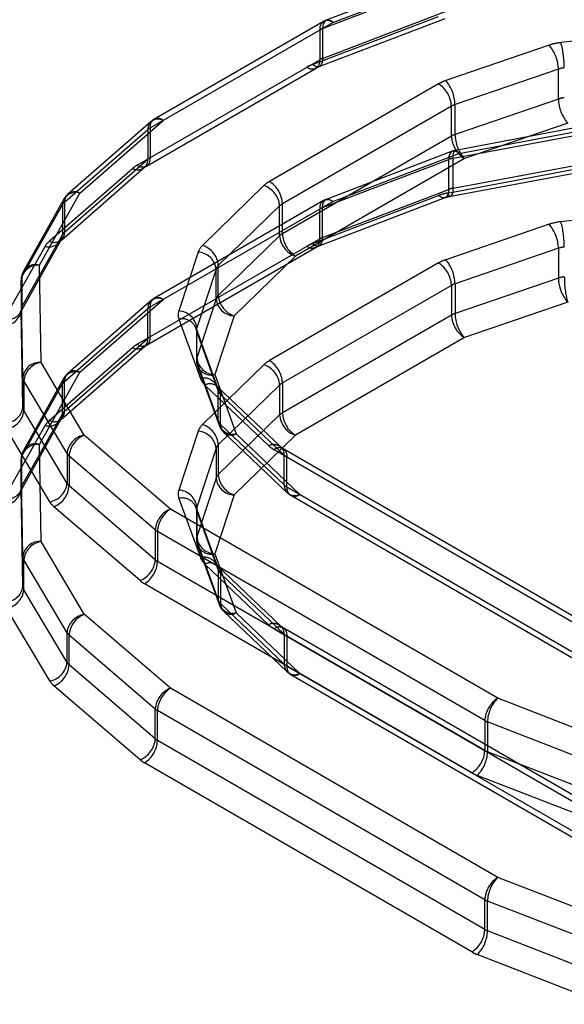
# Model space of a CAD drawing. Header units: inches. Extents: x 1907 to 2452, y -210 to -54.
# Tile 360 of 656: x 1990.518 to 1990.635, y -188.406 to -188.194. Entities that reach past the tile are written whole.
import ezdxf

# ---------------------------------------------------------------- set-up
doc = ezdxf.new("R2010")
doc.units = ezdxf.units.IN
doc.header["$LTSCALE"] = 0.5
doc.header["$MEASUREMENT"] = 0
doc.linetypes.add('HIDDEN', pattern=[0.22499999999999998, 0.15, -0.075])
doc.layers.add('SID-M-H', color=4, linetype='HIDDEN')

msp = doc.modelspace()

# ---------------------------------------------------------------- linework, layer by layer
at = {"layer": 'SID-M-H'}
for p, q in [((1990.611065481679, -188.1832641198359), (1990.583907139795, -188.1936239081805)), ((1990.585310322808, -188.194087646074), (1990.612468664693, -188.1837278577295)), ((1990.583139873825, -188.1954061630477), (1990.610298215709, -188.1850463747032)), ((1990.580969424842, -188.2031541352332), (1990.608127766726, -188.1927943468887)), ((1990.582372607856, -188.2036178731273), (1990.60953094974, -188.1932580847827)), ((1990.583139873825, -188.2018356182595), (1990.610298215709, -188.1914758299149)), ((1990.545970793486, -188.2167983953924), (1990.585310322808, -188.194087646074)), ((1990.583341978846, -188.1938927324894), (1990.546786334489, -188.2149958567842)), ((1990.583181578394, -188.1948154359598), (1990.583139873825, -188.1954061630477)), ((1990.583139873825, -188.1954061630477), (1990.583139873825, -188.2018356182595)), ((1990.583305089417, -188.1943202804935), (1990.583181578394, -188.1948154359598)), ((1990.583505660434, -188.1939397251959), (1990.583305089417, -188.1943202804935)), ((1990.583775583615, -188.1936883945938), (1990.583505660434, -188.1939397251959)), ((1990.584104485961, -188.1935759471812), (1990.583775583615, -188.1936883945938)), ((1990.584479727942, -188.1936067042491), (1990.584104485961, -188.1935759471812)), ((1990.584886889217, -188.1937794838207), (1990.584479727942, -188.1936067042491)), ((1990.585310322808, -188.194087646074), (1990.584886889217, -188.1937794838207)), ((1990.582526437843, -188.1956952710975), (1990.582526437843, -188.2021247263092)), ((1990.656425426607, -188.1960398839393), (1990.634481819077, -188.1984451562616)), ((1990.631933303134, -188.1990015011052), (1990.609655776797, -188.2066306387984)), ((1990.583139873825, -188.2018356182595), (1990.583098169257, -188.2024263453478)), ((1990.54318690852, -188.2248354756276), (1990.582526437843, -188.2021247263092)), ((1990.545155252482, -188.2250303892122), (1990.58171089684, -188.2039272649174)), ((1990.581392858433, -188.2034622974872), (1990.580969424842, -188.2031541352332)), ((1990.581800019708, -188.2036350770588), (1990.581392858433, -188.2034622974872)), ((1990.582175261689, -188.2036658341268), (1990.581800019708, -188.2036350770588)), ((1990.582504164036, -188.2035533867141), (1990.582175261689, -188.2036658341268)), ((1990.582774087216, -188.2033020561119), (1990.582504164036, -188.2035533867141)), ((1990.582974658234, -188.2029215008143), (1990.582774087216, -188.2033020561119)), ((1990.583098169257, -188.2024263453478), (1990.582974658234, -188.2029215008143)), ((1990.633941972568, -188.2041709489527), (1990.611664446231, -188.2118000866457)), ((1990.633941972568, -188.2106004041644), (1990.633941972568, -188.2041709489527)), ((1990.608105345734, -188.2073258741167), (1990.571686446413, -188.2283500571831)), ((1990.6108892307, -188.2121477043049), (1990.574470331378, -188.2331718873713)), ((1990.6108892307, -188.2185771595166), (1990.6108892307, -188.2121477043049)), ((1990.633941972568, -188.2106004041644), (1990.611664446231, -188.2182295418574)), ((1990.611664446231, -188.2182295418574), (1990.611664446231, -188.2118000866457)), ((1990.546164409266, -188.2154406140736), (1990.528218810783, -188.2311187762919)), ((1990.530809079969, -188.2308689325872), (1990.548754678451, -188.2151907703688)), ((1990.545970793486, -188.2167983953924), (1990.545970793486, -188.2232278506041)), ((1990.638659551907, -188.2166161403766), (1990.611744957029, -188.2216493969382)), ((1990.635950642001, -188.2157698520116), (1990.613673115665, -188.2233989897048)), ((1990.527524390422, -188.232830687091), (1990.545469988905, -188.2171525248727)), ((1990.545469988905, -188.2171525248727), (1990.545469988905, -188.2235819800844)), ((1990.6108892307, -188.2185771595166), (1990.574470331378, -188.2396013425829)), ((1990.611255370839, -188.2233571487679), (1990.638169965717, -188.2183238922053)), ((1990.612468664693, -188.2223045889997), (1990.63938325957, -188.2172713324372)), ((1990.611065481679, -188.221840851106), (1990.583907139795, -188.2322006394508)), ((1990.585310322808, -188.2326643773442), (1990.612468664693, -188.2223045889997)), ((1990.610339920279, -188.2230323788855), (1990.610298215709, -188.2236231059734)), ((1990.610463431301, -188.2225372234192), (1990.610339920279, -188.2230323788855)), ((1990.610664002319, -188.2221566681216), (1990.610463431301, -188.2225372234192)), ((1990.610933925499, -188.2219053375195), (1990.610664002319, -188.2221566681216)), ((1990.611262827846, -188.2217928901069), (1990.610933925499, -188.2219053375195)), ((1990.611255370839, -188.2233571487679), (1990.611278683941, -188.2227715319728)), ((1990.611638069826, -188.2218236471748), (1990.611262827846, -188.2217928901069)), ((1990.611278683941, -188.2227715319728), (1990.611347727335, -188.2222915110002)), ((1990.611347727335, -188.2222915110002), (1990.611459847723, -188.2219355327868)), ((1990.611459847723, -188.2219355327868), (1990.611610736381, -188.2217172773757)), ((1990.611610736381, -188.2217172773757), (1990.611794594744, -188.2216451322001)), ((1990.612045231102, -188.2219964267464), (1990.611638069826, -188.2218236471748)), ((1990.611794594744, -188.2216451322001), (1990.612004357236, -188.2217218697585)), ((1990.612004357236, -188.2217218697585), (1990.612231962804, -188.2219445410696)), ((1990.612468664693, -188.2223045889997), (1990.612045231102, -188.2219964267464)), ((1990.612231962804, -188.2219445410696), (1990.612468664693, -188.2223045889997)), ((1990.527524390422, -188.2392601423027), (1990.545469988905, -188.2235819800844)), ((1990.613673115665, -188.2233989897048), (1990.577254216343, -188.2444231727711)), ((1990.583139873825, -188.2339828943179), (1990.610298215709, -188.2236231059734)), ((1990.610298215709, -188.2300525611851), (1990.610298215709, -188.2236231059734)), ((1990.611255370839, -188.2297866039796), (1990.611255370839, -188.2233571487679)), ((1990.611255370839, -188.2297866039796), (1990.638169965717, -188.224753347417)), ((1990.524239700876, -188.2412218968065), (1990.542185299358, -188.225543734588)), ((1990.526829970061, -188.2409720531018), (1990.544775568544, -188.2252938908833)), ((1990.610042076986, -188.2308391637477), (1990.636956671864, -188.2258059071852)), ((1990.610765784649, -188.2314943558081), (1990.637680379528, -188.2264610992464)), ((1990.570482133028, -188.2292451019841), (1990.557266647, -188.2421056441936)), ((1990.522090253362, -188.2464064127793), (1990.530809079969, -188.2308689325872)), ((1990.580969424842, -188.2417308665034), (1990.608127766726, -188.2313710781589)), ((1990.583139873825, -188.2404123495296), (1990.610298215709, -188.2300525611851)), ((1990.608551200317, -188.2316792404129), (1990.608127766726, -188.2313710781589)), ((1990.609932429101, -188.2315189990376), (1990.60966250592, -188.2317703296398)), ((1990.610133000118, -188.23113844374), (1990.609932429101, -188.2315189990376)), ((1990.610042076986, -188.2308391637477), (1990.610278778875, -188.2311992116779)), ((1990.610256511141, -188.2306432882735), (1990.610133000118, -188.23113844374)), ((1990.610298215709, -188.2300525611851), (1990.610256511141, -188.2306432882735)), ((1990.610278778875, -188.2311992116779), (1990.610506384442, -188.231421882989)), ((1990.610506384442, -188.231421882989), (1990.610716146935, -188.2314986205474)), ((1990.610716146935, -188.2314986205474), (1990.610900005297, -188.2314264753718)), ((1990.610900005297, -188.2314264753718), (1990.611050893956, -188.2312082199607)), ((1990.611050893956, -188.2312082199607), (1990.611163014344, -188.2308522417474)), ((1990.611163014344, -188.2308522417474), (1990.611232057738, -188.2303722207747)), ((1990.611232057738, -188.2303722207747), (1990.611255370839, -188.2297866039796)), ((1990.518344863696, -188.2489207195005), (1990.5270636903, -188.233383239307)), ((1990.527375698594, -188.2321570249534), (1990.518656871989, -188.2476945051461)), ((1990.5270636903, -188.233383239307), (1990.5270636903, -188.2398126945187)), ((1990.527524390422, -188.232830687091), (1990.527524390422, -188.2392601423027)), ((1990.545970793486, -188.2553751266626), (1990.585310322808, -188.2326643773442)), ((1990.583341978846, -188.2324694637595), (1990.546786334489, -188.2535725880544)), ((1990.573868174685, -188.2336194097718), (1990.560652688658, -188.2464799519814)), ((1990.573868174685, -188.2400488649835), (1990.573868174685, -188.2336194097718)), ((1990.574470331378, -188.2396013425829), (1990.574470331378, -188.2331718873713)), ((1990.582372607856, -188.2421946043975), (1990.60953094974, -188.2318348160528)), ((1990.583139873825, -188.2339828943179), (1990.583181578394, -188.2333921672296)), ((1990.583181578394, -188.2333921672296), (1990.583305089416, -188.2328970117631)), ((1990.583305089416, -188.2328970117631), (1990.583505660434, -188.2325164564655)), ((1990.583505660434, -188.2325164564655), (1990.583775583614, -188.2322651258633)), ((1990.583775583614, -188.2322651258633), (1990.584104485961, -188.2321526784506)), ((1990.584104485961, -188.2321526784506), (1990.584479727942, -188.2321834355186)), ((1990.584479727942, -188.2321834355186), (1990.584886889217, -188.2323562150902)), ((1990.584886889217, -188.2323562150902), (1990.585310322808, -188.2326643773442)), ((1990.608958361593, -188.2318520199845), (1990.608551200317, -188.2316792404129)), ((1990.609333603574, -188.2318827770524), (1990.608958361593, -188.2318520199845)), ((1990.60966250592, -188.2317703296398), (1990.609333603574, -188.2318827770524)), ((1990.582526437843, -188.2407014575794), (1990.582526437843, -188.2342720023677)), ((1990.583139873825, -188.2404123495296), (1990.583139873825, -188.2339828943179)), ((1990.656425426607, -188.2346166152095), (1990.634481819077, -188.2370218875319)), ((1990.631933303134, -188.2375782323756), (1990.609655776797, -188.2452073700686)), ((1990.518344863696, -188.2553501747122), (1990.5270636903, -188.2398126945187)), ((1990.526991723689, -188.2404263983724), (1990.5270636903, -188.2398126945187)), ((1990.573868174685, -188.2400488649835), (1990.560652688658, -188.2529094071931)), ((1990.518032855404, -188.2565763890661), (1990.526751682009, -188.2410389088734)), ((1990.526751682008, -188.2410389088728), (1990.526788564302, -188.2409705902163)), ((1990.526778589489, -188.2409896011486), (1990.526991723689, -188.2404263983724)), ((1990.526788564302, -188.2409705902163), (1990.526778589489, -188.2409896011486)), ((1990.526884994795, -188.2409219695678), (1990.526829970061, -188.2409720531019)), ((1990.54318690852, -188.2634122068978), (1990.582526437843, -188.2407014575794)), ((1990.580969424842, -188.2417308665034), (1990.581392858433, -188.2420390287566)), ((1990.581392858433, -188.2420390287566), (1990.581800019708, -188.2422118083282)), ((1990.581800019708, -188.2422118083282), (1990.582175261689, -188.2422425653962)), ((1990.582175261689, -188.2422425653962), (1990.582504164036, -188.2421301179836)), ((1990.582504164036, -188.2421301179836), (1990.582774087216, -188.2418787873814)), ((1990.582774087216, -188.2418787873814), (1990.582974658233, -188.2414982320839)), ((1990.582974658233, -188.2414982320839), (1990.583098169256, -188.2410030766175)), ((1990.583098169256, -188.2410030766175), (1990.583139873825, -188.2404123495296)), ((1990.514599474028, -188.2578644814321), (1990.523318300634, -188.24232700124)), ((1990.545155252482, -188.2636071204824), (1990.58171089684, -188.2425039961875)), ((1990.556302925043, -188.2435768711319), (1990.552136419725, -188.2562446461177)), ((1990.633941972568, -188.2427476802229), (1990.611664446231, -188.2503768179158)), ((1990.633941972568, -188.2427476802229), (1990.633941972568, -188.2491771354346)), ((1990.522471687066, -188.2673249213), (1990.522090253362, -188.2464064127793)), ((1990.560652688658, -188.2529094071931), (1990.560652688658, -188.2464799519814)), ((1990.577254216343, -188.2444231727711), (1990.564038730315, -188.2572837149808)), ((1990.608105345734, -188.2459026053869), (1990.571686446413, -188.2669267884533)), ((1990.560170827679, -188.2472155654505), (1990.556004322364, -188.2598833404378)), ((1990.560170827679, -188.2536450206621), (1990.560170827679, -188.2472155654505)), ((1990.518534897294, -188.270563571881), (1990.518153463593, -188.2496450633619)), ((1990.518153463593, -188.2496450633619), (1990.518153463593, -188.2560745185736)), ((1990.518344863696, -188.2489207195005), (1990.518344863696, -188.2553501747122)), ((1990.6108892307, -188.2507244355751), (1990.574470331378, -188.2717486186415)), ((1990.6108892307, -188.2507244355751), (1990.6108892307, -188.2571538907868)), ((1990.633941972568, -188.2491771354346), (1990.611664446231, -188.2568062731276)), ((1990.611664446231, -188.2503768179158), (1990.611664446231, -188.2568062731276)), ((1990.546164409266, -188.2540173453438), (1990.528218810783, -188.2696955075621)), ((1990.530809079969, -188.2694456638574), (1990.548754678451, -188.2537675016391)), ((1990.560170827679, -188.2536450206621), (1990.556004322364, -188.2663127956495)), ((1990.635950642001, -188.2543465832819), (1990.613673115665, -188.261975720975)), ((1990.518534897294, -188.2769930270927), (1990.518153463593, -188.2560745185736)), ((1990.527524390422, -188.2714074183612), (1990.545469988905, -188.2557292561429)), ((1990.545469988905, -188.2621587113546), (1990.545469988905, -188.2557292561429)), ((1990.545970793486, -188.2618045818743), (1990.545970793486, -188.2553751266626)), ((1990.552166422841, -188.2580271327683), (1990.556802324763, -188.2707660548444)), ((1990.564038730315, -188.2572837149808), (1990.559872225, -188.269951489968)), ((1990.6108892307, -188.2571538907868), (1990.574470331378, -188.2781780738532)), ((1990.560501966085, -188.2726344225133), (1990.555866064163, -188.2598955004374)), ((1990.555935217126, -188.2603073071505), (1990.555935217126, -188.2667367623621)), ((1990.556004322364, -188.2663127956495), (1990.556004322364, -188.2598833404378)), ((1990.556019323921, -188.2607745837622), (1990.560655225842, -188.2735135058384)), ((1990.556019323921, -188.2672040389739), (1990.556019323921, -188.2607745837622)), ((1990.527524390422, -188.2778368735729), (1990.545469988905, -188.2621587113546)), ((1990.613673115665, -188.261975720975), (1990.577254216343, -188.2829999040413)), ((1990.524239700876, -188.2797986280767), (1990.542185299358, -188.2641204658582)), ((1990.526829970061, -188.279548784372), (1990.544775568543, -188.2638706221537)), ((1990.531772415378, -188.2829942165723), (1990.522471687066, -188.2673249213)), ((1990.556019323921, -188.2672040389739), (1990.560655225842, -188.2799429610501)), ((1990.522090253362, -188.2849831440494), (1990.530809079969, -188.2694456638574)), ((1990.556172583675, -188.2680831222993), (1990.560808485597, -188.2808220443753)), ((1990.570482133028, -188.2678218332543), (1990.557266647, -188.2806823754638)), ((1990.518534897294, -188.270563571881), (1990.518534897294, -188.2769930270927)), ((1990.527375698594, -188.2707337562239), (1990.518656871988, -188.2862712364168)), ((1990.528047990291, -188.2869456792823), (1990.518747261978, -188.2712763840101)), ((1990.518747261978, -188.2712763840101), (1990.518747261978, -188.2777058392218)), ((1990.527524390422, -188.2778368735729), (1990.527524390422, -188.2714074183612)), ((1990.559872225, -188.269951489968), (1990.564508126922, -188.2826904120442)), ((1990.574470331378, -188.2717486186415), (1990.574470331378, -188.2781780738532)), ((1990.518344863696, -188.2874974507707), (1990.5270636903, -188.2719599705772)), ((1990.5270636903, -188.2783894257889), (1990.5270636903, -188.2719599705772)), ((1990.557776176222, -188.2721892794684), (1990.571495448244, -188.2852435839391)), ((1990.574209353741, -188.2856061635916), (1990.56049008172, -188.2725518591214)), ((1990.573868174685, -188.272196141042), (1990.560652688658, -188.2850566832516)), ((1990.560655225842, -188.2799429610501), (1990.560655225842, -188.2735135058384)), ((1990.573868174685, -188.272196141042), (1990.573868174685, -188.2786255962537)), ((1990.561142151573, -188.2742251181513), (1990.574861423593, -188.2872794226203)), ((1990.561142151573, -188.280654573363), (1990.561142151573, -188.2742251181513)), ((1990.528047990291, -188.293375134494), (1990.518747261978, -188.2777058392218)), ((1990.518032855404, -188.2951531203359), (1990.526751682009, -188.2796156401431)), ((1990.518344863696, -188.2939269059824), (1990.5270636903, -188.2783894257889)), ((1990.526778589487, -188.2795663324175), (1990.526751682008, -188.279615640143)), ((1990.526792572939, -188.2795395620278), (1990.526778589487, -188.2795663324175)), ((1990.526991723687, -188.2790031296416), (1990.526792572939, -188.2795395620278)), ((1990.5270636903, -188.2783894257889), (1990.526991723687, -188.2790031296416)), ((1990.573868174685, -188.2786255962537), (1990.560652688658, -188.2914861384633)), ((1990.514599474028, -188.2964412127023), (1990.523318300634, -188.2809037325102)), ((1990.524323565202, -188.297326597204), (1990.51502283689, -188.2816573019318)), ((1990.556302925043, -188.2821536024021), (1990.552136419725, -188.2948213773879)), ((1990.561142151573, -188.280654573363), (1990.574861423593, -188.293708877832)), ((1990.561794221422, -188.2823278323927), (1990.575513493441, -188.2953821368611)), ((1990.550322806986, -188.2989188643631), (1990.531772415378, -188.2829942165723)), ((1990.577254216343, -188.2829999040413), (1990.564038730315, -188.295860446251)), ((1990.564508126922, -188.2826904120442), (1990.578227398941, -188.2957447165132)), ((1990.522471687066, -188.3059016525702), (1990.522090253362, -188.2849831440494)), ((1990.560170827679, -188.2857922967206), (1990.556004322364, -188.298460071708)), ((1990.560170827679, -188.2857922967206), (1990.560170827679, -188.2922217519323)), ((1990.560652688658, -188.2850566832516), (1990.560652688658, -188.2914861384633)), ((1990.572659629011, -188.2861000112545), (1990.645849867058, -188.3283523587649)), ((1990.574209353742, -188.2856061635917), (1990.574131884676, -188.285536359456)), ((1990.645034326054, -188.3265498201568), (1990.574627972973, -188.2859050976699)), ((1990.518534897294, -188.3091403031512), (1990.518153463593, -188.2882217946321)), ((1990.518153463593, -188.2946512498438), (1990.518153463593, -188.2882217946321)), ((1990.518344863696, -188.2939269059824), (1990.518344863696, -188.2874974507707)), ((1990.528047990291, -188.2869456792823), (1990.528047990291, -188.293375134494)), ((1990.547055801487, -188.3034018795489), (1990.528505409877, -188.2874772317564)), ((1990.528505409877, -188.2874772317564), (1990.528505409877, -188.2939066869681)), ((1990.574861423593, -188.293708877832), (1990.574861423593, -188.2872794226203)), ((1990.575443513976, -188.2941370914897), (1990.575443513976, -188.287707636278)), ((1990.560170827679, -188.2922217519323), (1990.556004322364, -188.3048895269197)), ((1990.518534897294, -188.3155697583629), (1990.518153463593, -188.2946512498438)), ((1990.547055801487, -188.3098313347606), (1990.528505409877, -188.2939066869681)), ((1990.575443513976, -188.2941370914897), (1990.648633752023, -188.3363894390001)), ((1990.552166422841, -188.2966038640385), (1990.556802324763, -188.3093427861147)), ((1990.564038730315, -188.295860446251), (1990.559872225, -188.3085282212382)), ((1990.576259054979, -188.2959396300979), (1990.646665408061, -188.3365843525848)), ((1990.543788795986, -188.3143143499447), (1990.525238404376, -188.2983897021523)), ((1990.620860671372, -188.3396395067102), (1990.550322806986, -188.2989188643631)), ((1990.560501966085, -188.3112111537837), (1990.555866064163, -188.2984722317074)), ((1990.555935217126, -188.2988840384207), (1990.555935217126, -188.3053134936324)), ((1990.556004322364, -188.298460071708), (1990.556004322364, -188.3048895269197)), ((1990.556019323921, -188.2993513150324), (1990.560655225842, -188.3120902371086)), ((1990.556019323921, -188.2993513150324), (1990.556019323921, -188.3057807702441)), ((1990.547055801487, -188.3034018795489), (1990.547055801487, -188.3098313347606)), ((1990.618076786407, -188.3444613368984), (1990.547538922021, -188.3037406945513)), ((1990.547538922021, -188.3037406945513), (1990.547538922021, -188.310170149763)), ((1990.556019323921, -188.3057807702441), (1990.560655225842, -188.3185196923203)), ((1990.531772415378, -188.3215709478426), (1990.522471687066, -188.3059016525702)), ((1990.556172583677, -188.3066598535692), (1990.560808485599, -188.3193987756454)), ((1990.518534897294, -188.3155697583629), (1990.518534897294, -188.3091403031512)), ((1990.528047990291, -188.3255224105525), (1990.518747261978, -188.3098531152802)), ((1990.518747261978, -188.316282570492), (1990.518747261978, -188.3098531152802)), ((1990.559872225, -188.3085282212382), (1990.564508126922, -188.3212671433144)), ((1990.618076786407, -188.3508907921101), (1990.547538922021, -188.310170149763)), ((1990.557776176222, -188.3107660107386), (1990.571495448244, -188.3238203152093)), ((1990.574209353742, -188.3241828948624), (1990.560490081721, -188.3111285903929)), ((1990.560655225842, -188.3120902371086), (1990.560655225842, -188.3185196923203)), ((1990.561142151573, -188.3128018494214), (1990.574861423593, -188.3258561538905)), ((1990.561142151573, -188.3128018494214), (1990.561142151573, -188.3192313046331)), ((1990.528047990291, -188.3319518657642), (1990.518747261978, -188.316282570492)), ((1990.615292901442, -188.3557126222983), (1990.544755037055, -188.3149919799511)), ((1990.524323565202, -188.3359033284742), (1990.51502283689, -188.320234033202)), ((1990.561142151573, -188.3192313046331), (1990.574861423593, -188.3322856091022)), ((1990.550322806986, -188.3374955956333), (1990.531772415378, -188.3215709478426)), ((1990.561794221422, -188.3209045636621), (1990.575513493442, -188.3339588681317)), ((1990.564508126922, -188.3212671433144), (1990.578227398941, -188.3343214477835)), ((1990.572659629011, -188.3246767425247), (1990.645849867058, -188.3669290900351)), ((1990.645034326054, -188.365126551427), (1990.574627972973, -188.3244818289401)), ((1990.528047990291, -188.3319518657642), (1990.528047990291, -188.3255224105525)), ((1990.547055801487, -188.3419786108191), (1990.528505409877, -188.3260539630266)), ((1990.528505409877, -188.3324834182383), (1990.528505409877, -188.3260539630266)), ((1990.574861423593, -188.3258561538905), (1990.574861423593, -188.3322856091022)), ((1990.575443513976, -188.3262843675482), (1990.575443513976, -188.3327138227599)), ((1990.547055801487, -188.3484080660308), (1990.528505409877, -188.3324834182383)), ((1990.575443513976, -188.3327138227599), (1990.648633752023, -188.3749661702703)), ((1990.576259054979, -188.3345163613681), (1990.646665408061, -188.3751610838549)), ((1990.543788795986, -188.3528910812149), (1990.525238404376, -188.3369664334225)), ((1990.620860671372, -188.3782162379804), (1990.550322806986, -188.3374955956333)), ((1990.648445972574, -188.3503484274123), (1990.620860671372, -188.3396395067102)), ((1990.547055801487, -188.3484080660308), (1990.547055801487, -188.3419786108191)), ((1990.618076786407, -188.3830380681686), (1990.547538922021, -188.3423174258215)), ((1990.547538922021, -188.3487468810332), (1990.547538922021, -188.3423174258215)), ((1990.618076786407, -188.3444613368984), (1990.618076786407, -188.3508907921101)), ((1990.646248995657, -188.3554491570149), (1990.618663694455, -188.3447402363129)), ((1990.618663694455, -188.3447402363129), (1990.618663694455, -188.3511696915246)), ((1990.618076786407, -188.3894675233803), (1990.547538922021, -188.3487468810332)), ((1990.646248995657, -188.3618786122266), (1990.618663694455, -188.3511696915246)), ((1990.615292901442, -188.3942893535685), (1990.544755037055, -188.3535687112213)), ((1990.644052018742, -188.3669793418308), (1990.616466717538, -188.3562704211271)), ((1990.648445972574, -188.3889251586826), (1990.620860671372, -188.3782162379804)), ((1990.618076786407, -188.3894675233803), (1990.618076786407, -188.3830380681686)), ((1990.646248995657, -188.3940258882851), (1990.618663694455, -188.3833169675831)), ((1990.618663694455, -188.3897464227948), (1990.618663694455, -188.3833169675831)), ((1990.646248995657, -188.4004553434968), (1990.618663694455, -188.3897464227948)), ((1990.644052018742, -188.405556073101), (1990.616466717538, -188.3948471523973))]:
    msp.add_line(p, q, dxfattribs=at)
for centre, radius, start, end in [((1990.584223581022, -188.1954199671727), 0.001719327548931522, 50.79671476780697, 189.214036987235), ((1990.584650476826, -188.1994067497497), 0.004276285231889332, 110.6863040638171, 119.782038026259), ((1990.585310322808, -188.1973023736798), 0.003937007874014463, 110.8797919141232, 119.9973117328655), ((1990.635730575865, -188.2102808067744), 0.01190134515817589, 96.02288494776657, 108.6062372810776), ((1990.625920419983, -188.204312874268), 0.008022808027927, 1.013628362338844, 41.45519632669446), ((1990.614583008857, -188.2039010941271), 0.02063322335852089, 0.02309688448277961, 15.33278261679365), ((1990.584650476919, -188.2058362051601), 0.004276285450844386, 110.6863042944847, 119.7820377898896), ((1990.580829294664, -188.202400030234), 0.001719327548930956, 230.7967147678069, 9.214036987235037), ((1990.58399063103, -188.2111553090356), 0.008552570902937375, 110.6863042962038, 119.7820377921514), ((1990.635840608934, -188.2098106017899), 0.005950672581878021, 96.02288495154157, 108.6062372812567), ((1990.612473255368, -188.214990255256), 0.008821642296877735, 108.6255879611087, 119.678695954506), ((1990.60484507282, -188.2124227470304), 0.006050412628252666, 2.605478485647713, 57.39452166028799), ((1990.603642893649, -188.2119420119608), 0.008022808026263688, 1.013628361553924, 41.45519633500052), ((1990.635840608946, -188.2162400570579), 0.00595067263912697, 96.02288501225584, 108.6062372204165), ((1990.613073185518, -188.215979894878), 0.004410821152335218, 108.6255879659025, 119.6786959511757), ((1990.64196352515, -188.2104584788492), 0.008022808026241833, 181.0136283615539, 221.4551963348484), ((1990.547664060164, -188.2170954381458), 0.002194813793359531, 60.20442266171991, 181.4904213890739), ((1990.547539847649, -188.2195485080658), 0.00316623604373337, 119.7065639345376, 130.8233083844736), ((1990.547667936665, -188.2165230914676), 0.001719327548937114, 50.79671476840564, 189.2140369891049), ((1990.548754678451, -188.2184054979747), 0.003937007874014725, 119.9973117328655, 131.1420694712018), ((1990.613073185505, -188.2224093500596), 0.004410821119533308, 108.6255879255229, 119.6786959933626), ((1990.616933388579, -188.2183021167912), 0.006050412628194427, 182.6054784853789, 237.3945216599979), ((1990.619685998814, -188.2180876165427), 0.008022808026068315, 181.0136283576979, 221.4551963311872), ((1990.612468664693, -188.2255193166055), 0.003937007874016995, 100.5924453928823, 110.8797919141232), ((1990.543275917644, -188.2236390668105), 0.002194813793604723, 240.2044226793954, 1.490421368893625), ((1990.546325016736, -188.2303357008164), 0.006332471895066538, 119.7065637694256, 130.8233085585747), ((1990.544273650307, -188.2235031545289), 0.001719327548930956, 230.7967147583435, 9.214036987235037), ((1990.547539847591, -188.2259779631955), 0.00316623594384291, 119.7065637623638, 130.8233085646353), ((1990.612259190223, -188.228825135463), 0.005559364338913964, 100.4025953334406, 110.6546048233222), ((1990.574685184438, -188.2336427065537), 0.006083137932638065, 119.5352590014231, 133.7041483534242), ((1990.568844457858, -188.2340104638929), 0.005038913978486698, 4.451019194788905, 71.0340868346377), ((1990.568426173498, -188.2334469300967), 0.006050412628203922, 2.605478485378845, 57.39452165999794), ((1990.529918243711, -188.2335886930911), 0.002861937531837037, 71.86419647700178, 175.8832891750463), ((1990.530809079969, -188.2340836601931), 0.003937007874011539, 131.1420694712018, 150.7011235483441), ((1990.529718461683, -188.2327736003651), 0.002194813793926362, 60.20442269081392, 181.4904213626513), ((1990.612049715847, -188.2417751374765), 0.01111872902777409, 100.4025954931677, 110.6546046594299), ((1990.61225919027, -188.2352545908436), 0.005559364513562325, 100.4025954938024, 110.6546046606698), ((1990.528900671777, -188.2344465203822), 0.002122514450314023, 130.4226012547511, 149.9368958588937), ((1990.575969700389, -188.2358182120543), 0.003041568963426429, 119.5352589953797, 133.7041483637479), ((1990.584223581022, -188.2339966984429), 0.001719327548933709, 50.79671476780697, 189.21403698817), ((1990.585310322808, -188.23587910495), 0.003937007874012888, 110.8797919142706, 119.9973117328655), ((1990.584650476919, -188.2379834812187), 0.004276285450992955, 110.6863042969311, 119.7820377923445), ((1990.635730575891, -188.2488575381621), 0.01190134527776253, 96.0228850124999, 108.6062372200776), ((1990.625920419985, -188.242889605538), 0.008022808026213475, 1.013628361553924, 41.45519633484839), ((1990.614583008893, -188.2424778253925), 0.02063322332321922, 0.02309687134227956, 15.33278263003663), ((1990.525330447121, -188.2393699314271), 0.002196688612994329, 315.0462841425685, 2.864800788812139), ((1990.528900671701, -188.240875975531), 0.002122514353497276, 130.4226008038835, 149.936896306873), ((1990.575969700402, -188.2422476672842), 0.003041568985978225, 119.5352590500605, 133.7041483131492), ((1990.578891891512, -188.2396578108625), 0.005038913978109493, 184.4510191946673, 251.0340868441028), ((1990.580514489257, -188.2393262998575), 0.006050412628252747, 182.6054784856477, 237.394521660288), ((1990.524136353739, -188.2392876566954), 0.003147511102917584, 254.9355892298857, 326.1933063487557), ((1990.526992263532, -188.2444535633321), 0.004245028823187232, 130.4226012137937, 149.9368961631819), ((1990.525326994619, -188.2389421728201), 0.002525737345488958, 244.5016138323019, 306.5171967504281), ((1990.559784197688, -188.2448060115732), 0.003691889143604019, 132.9933870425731, 160.5532921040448), ((1990.555628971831, -188.2468710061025), 0.005038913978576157, 4.451019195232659, 71.0340868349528), ((1990.580829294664, -188.2409767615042), 0.001719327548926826, 230.7967147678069, 9.214036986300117), ((1990.583990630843, -188.2497320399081), 0.008552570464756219, 110.6863040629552, 119.7820380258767), ((1990.584650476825, -188.2444129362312), 0.004276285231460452, 110.6863040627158, 119.7820380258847), ((1990.556105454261, -188.2476619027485), 0.004089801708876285, 6.265409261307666, 87.23247139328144), ((1990.635840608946, -188.248387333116), 0.005950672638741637, 96.02288501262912, 108.6062372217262), ((1990.52178778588, -188.250050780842), 0.00365689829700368, 85.25556096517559, 173.6301607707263), ((1990.521199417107, -188.2491261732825), 0.002861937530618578, 71.86419651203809, 175.8832892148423), ((1990.561911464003, -188.2478301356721), 0.001845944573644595, 132.9933870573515, 160.5532920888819), ((1990.612473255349, -188.2535669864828), 0.008821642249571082, 108.6255879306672, 119.678695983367), ((1990.60484507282, -188.2509994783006), 0.00605041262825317, 2.605478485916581, 57.39452166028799), ((1990.603642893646, -188.2505187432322), 0.0080228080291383, 1.013628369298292, 41.4551963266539), ((1990.522090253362, -188.2496211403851), 0.003937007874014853, 150.7011235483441, 180), ((1990.519573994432, -188.2496329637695), 0.001420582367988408, 149.9089990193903, 180.4880139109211), ((1990.613073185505, -188.2545566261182), 0.004410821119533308, 108.6255879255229, 119.6786959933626), ((1990.635840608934, -188.2548167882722), 0.005950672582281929, 96.02288495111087, 108.606237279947), ((1990.641963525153, -188.2490352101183), 0.008022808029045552, 181.0136283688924, 221.4551963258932), ((1990.655849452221, -188.2488906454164), 0.02063322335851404, 180.0230968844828, 195.3327826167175), ((1990.547664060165, -188.255672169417), 0.002194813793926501, 60.20442269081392, 181.4904213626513), ((1990.547667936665, -188.2550998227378), 0.001719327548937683, 50.79671476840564, 189.2140369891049), ((1990.548754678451, -188.2569822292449), 0.003937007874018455, 119.9973117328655, 131.1420694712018), ((1990.561911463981, -188.2542595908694), 0.001845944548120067, 132.9933868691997, 160.5532922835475), ((1990.564236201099, -188.253198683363), 0.004089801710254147, 186.2654092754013, 267.2324713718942), ((1990.565676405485, -188.252518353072), 0.00503891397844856, 184.4510191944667, 251.0340868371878), ((1990.514519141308, -188.2556688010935), 0.003656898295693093, 265.2555608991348, 353.6301607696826), ((1990.515490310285, -188.2551447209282), 0.002861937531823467, 251.8641964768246, 355.8832891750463), ((1990.519573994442, -188.2560624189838), 0.00142058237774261, 149.9089991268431, 180.488013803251), ((1990.547539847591, -188.2581252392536), 0.003166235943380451, 119.706563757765, 130.823308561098), ((1990.554682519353, -188.2570932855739), 0.002683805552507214, 161.5662748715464, 200.3623674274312), ((1990.551938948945, -188.2603296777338), 0.004089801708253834, 6.265409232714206, 87.23247143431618), ((1990.613073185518, -188.2609860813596), 0.004410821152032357, 108.6255879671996, 119.6786959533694), ((1990.619685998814, -188.2566643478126), 0.008022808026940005, 181.0136283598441, 221.4551963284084), ((1990.552908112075, -188.2610623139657), 0.003124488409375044, 5.283782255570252, 103.7319228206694), ((1990.616933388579, -188.2568788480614), 0.006050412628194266, 182.6054784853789, 237.3945216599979), ((1990.557277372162, -188.2603076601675), 0.001341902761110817, 161.5662745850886, 200.3623675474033), ((1990.543275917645, -188.2622157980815), 0.002194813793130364, 240.2044226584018, 1.490421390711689), ((1990.546325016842, -188.2689124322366), 0.00633247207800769, 119.7065639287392, 130.8233083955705), ((1990.544273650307, -188.2620798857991), 0.001719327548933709, 230.7967147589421, 9.214036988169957), ((1990.547539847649, -188.2645546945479), 0.003166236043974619, 119.7065639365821, 130.8233083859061), ((1990.522169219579, -188.2709692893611), 0.003656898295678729, 85.2555608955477, 173.63016076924), ((1990.523176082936, -188.2717197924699), 0.004450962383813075, 99.10573963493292, 174.2826647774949), ((1990.559872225, -188.2667367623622), 0.003937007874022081, 180, 199.9972733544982), ((1990.557277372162, -188.2667371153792), 0.001341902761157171, 161.5662745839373, 200.3623675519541), ((1990.560069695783, -188.2658664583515), 0.004089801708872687, 186.2654092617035, 267.2324713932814), ((1990.559130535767, -188.2669163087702), 0.003124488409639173, 185.283782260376, 283.7319228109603), ((1990.574685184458, -188.2722194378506), 0.006083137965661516, 119.5352590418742, 133.7041483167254), ((1990.568426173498, -188.2720236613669), 0.006050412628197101, 2.605478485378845, 57.39452165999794), ((1990.529918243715, -188.2721654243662), 0.002861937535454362, 71.86419657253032, 175.8832890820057), ((1990.530809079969, -188.2726603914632), 0.003937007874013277, 131.1420694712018, 150.7011235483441), ((1990.529718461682, -188.2713503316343), 0.002194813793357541, 60.20442266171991, 181.4904213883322), ((1990.568844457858, -188.2725871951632), 0.00503891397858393, 4.451019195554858, 71.0340868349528), ((1990.519978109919, -188.2705216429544), 0.001443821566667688, 181.6641172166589, 211.5161215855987), ((1990.528900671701, -188.2730232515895), 0.002122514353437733, 130.4226008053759, 149.9368963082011), ((1990.557544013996, -188.2738012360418), 0.003124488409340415, 5.283782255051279, 103.7319228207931), ((1990.560323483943, -188.2694014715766), 0.003776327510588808, 201.1832464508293, 227.58107289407), ((1990.558853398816, -188.2742087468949), 0.002288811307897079, 359.5901750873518, 118.0763147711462), ((1990.575969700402, -188.2743949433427), 0.003041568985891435, 119.5352590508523, 133.7041483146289), ((1990.562415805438, -188.2728312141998), 0.001888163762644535, 201.183246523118, 227.5810729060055), ((1990.514900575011, -188.2765873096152), 0.003656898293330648, 265.2555608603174, 353.630160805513), ((1990.514318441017, -188.27726243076), 0.004450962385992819, 279.1057396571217, 354.2826647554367), ((1990.519978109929, -188.2769510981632), 0.001443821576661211, 181.6641173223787, 211.5161214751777), ((1990.525330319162, -188.2778939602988), 0.002194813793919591, 240.2044226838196, 1.490421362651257), ((1990.528900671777, -188.2794527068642), 0.002122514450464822, 130.4226012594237, 149.9368958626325), ((1990.575969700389, -188.2808243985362), 0.003041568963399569, 119.5352589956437, 133.7041483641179), ((1990.580514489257, -188.2779030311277), 0.006050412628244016, 182.6054784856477, 237.394521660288), ((1990.524136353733, -188.2778643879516), 0.003147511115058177, 254.9355893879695, 326.1933061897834), ((1990.52699226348, -188.2830302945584), 0.004245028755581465, 130.4226010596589, 149.9368963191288), ((1990.563766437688, -188.2796552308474), 0.003124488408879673, 185.2837822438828, 283.7319228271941), ((1990.562415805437, -188.2792606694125), 0.001888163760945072, 201.1832465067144, 227.5810729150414), ((1990.578891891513, -188.2782345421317), 0.005038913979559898, 184.4510192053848, 251.0340868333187), ((1990.559784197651, -188.2833827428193), 0.003691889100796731, 132.9933868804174, 160.5532922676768), ((1990.55610545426, -188.2862386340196), 0.004089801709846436, 6.265409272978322, 87.23247138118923), ((1990.555628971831, -188.2854477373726), 0.005038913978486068, 4.451019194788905, 71.0340868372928), ((1990.564508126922, -188.2794756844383), 0.003937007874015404, 199.9972733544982, 226.4227461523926), ((1990.563430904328, -188.2806709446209), 0.002288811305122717, 179.5901750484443, 298.0763148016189), ((1990.53247681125, -188.2873890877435), 0.004450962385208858, 99.10573965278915, 174.2826647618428), ((1990.53372053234, -188.2878458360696), 0.00522813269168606, 111.8774104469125, 175.9570636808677), ((1990.522090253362, -188.2881978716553), 0.003937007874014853, 150.7011235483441, 180), ((1990.521787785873, -188.288627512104), 0.003656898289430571, 85.25556084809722, 173.6301608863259), ((1990.52119941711, -188.2877029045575), 0.002861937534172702, 71.86419660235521, 175.8832891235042), ((1990.561911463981, -188.2864068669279), 0.001845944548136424, 132.9933868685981, 160.5532922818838), ((1990.572558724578, -188.2876857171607), 0.002663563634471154, 53.7988185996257, 113.5277475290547), ((1990.575686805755, -188.2807655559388), 0.006133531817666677, 226.8939089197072, 240.4261184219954), ((1990.573746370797, -188.2874323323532), 0.001719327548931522, 350.785963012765, 129.2032852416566), ((1990.572641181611, -188.2871809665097), 0.002222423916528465, 357.4608955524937, 45.12087767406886), ((1990.519573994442, -188.2882096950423), 0.001420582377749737, 149.9089991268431, 180.4880138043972), ((1990.529897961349, -188.2858163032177), 0.002167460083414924, 211.4033598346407, 230.0229443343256), ((1990.576957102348, -188.2850404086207), 0.003066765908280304, 226.8939089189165, 240.4261184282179), ((1990.561911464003, -188.2928363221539), 0.001845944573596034, 132.9933870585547, 160.5532920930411), ((1990.564236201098, -188.2917754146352), 0.004089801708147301, 186.265409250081, 267.2324713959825), ((1990.565676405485, -188.2910950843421), 0.005038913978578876, 184.4510191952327, 251.0340868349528), ((1990.51451914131, -188.2942455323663), 0.003656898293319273, 265.2555608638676, 353.6301608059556), ((1990.515490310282, -188.2937214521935), 0.00286193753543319, 251.8641965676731, 355.8832890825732), ((1990.519573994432, -188.2946391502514), 0.001420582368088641, 149.9089990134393, 180.4880139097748), ((1990.523619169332, -188.2929317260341), 0.004450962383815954, 279.1057396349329, 354.2826647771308), ((1990.523290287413, -188.2935380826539), 0.005228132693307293, 291.8774104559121, 355.9570636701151), ((1990.529897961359, -188.2922457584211), 0.002167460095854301, 211.4033598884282, 230.0229442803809), ((1990.554682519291, -188.2956700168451), 0.002683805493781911, 161.5662744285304, 200.3623678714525), ((1990.551938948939, -188.298906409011), 0.004089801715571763, 6.265409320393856, 87.23247134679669), ((1990.577150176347, -188.2937252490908), 0.002288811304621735, 179.5901750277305, 298.0763148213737), ((1990.576957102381, -188.2914698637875), 0.003066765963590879, 226.8939090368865, 240.4261183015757), ((1990.577140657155, -188.2944123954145), 0.001719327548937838, 170.7859630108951, 309.2032852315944), ((1990.528023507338, -188.2950678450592), 0.004334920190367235, 211.4033598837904, 230.022944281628), ((1990.552908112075, -188.2996390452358), 0.003124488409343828, 5.283782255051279, 103.7319228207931), ((1990.578227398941, -188.2925299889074), 0.003937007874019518, 226.4227461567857, 240.0026882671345), ((1990.552270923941, -188.3037704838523), 0.005228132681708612, 111.877410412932, 175.9570637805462), ((1990.5535830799, -188.3040157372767), 0.006050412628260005, 122.605478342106, 177.3945215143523), ((1990.557277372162, -188.2988843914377), 0.001341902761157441, 161.5662745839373, 200.3623675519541), ((1990.54911962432, -188.3009729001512), 0.003187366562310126, 229.6465528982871, 240.2690795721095), ((1990.559872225, -188.3053134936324), 0.003937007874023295, 180, 199.9972733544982), ((1990.557277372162, -188.3053138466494), 0.001341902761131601, 161.5662745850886, 200.3623675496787), ((1990.560069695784, -188.3044431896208), 0.004089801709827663, 186.2654092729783, 267.23247138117), ((1990.559130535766, -188.3054930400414), 0.003124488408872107, 185.2837822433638, 283.7319228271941), ((1990.522169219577, -188.3095460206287), 0.003656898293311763, 85.25556086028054, 173.630160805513), ((1990.523176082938, -188.310296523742), 0.004450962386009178, 99.10573965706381, 174.2826647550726), ((1990.519978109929, -188.3090983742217), 0.001443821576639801, 181.6641173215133, 211.5161214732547), ((1990.541840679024, -188.3094627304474), 0.00522813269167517, 291.8774104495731, 355.9570636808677), ((1990.549119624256, -188.3074023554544), 0.003187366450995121, 229.6465527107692, 240.2690797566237), ((1990.557544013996, -188.312377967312), 0.003124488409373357, 5.283782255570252, 103.7319228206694), ((1990.560323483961, -188.3079782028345), 0.003776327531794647, 201.1832465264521, 227.581072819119), ((1990.541494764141, -188.3098951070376), 0.006050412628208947, 302.6054783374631, 357.3945215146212), ((1990.558853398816, -188.3127854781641), 0.002288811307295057, 359.5901750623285, 118.0763147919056), ((1990.562415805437, -188.311407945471), 0.001888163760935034, 201.1832465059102, 227.5810729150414), ((1990.547916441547, -188.3094563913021), 0.00637473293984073, 229.6465527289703, 240.2690797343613), ((1990.514900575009, -188.3151640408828), 0.003656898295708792, 265.2555608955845, 353.63016076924), ((1990.514318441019, -188.3158391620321), 0.004450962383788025, 279.1057396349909, 354.2826647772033), ((1990.519978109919, -188.3155278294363), 0.001443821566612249, 181.6641172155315, 211.5161215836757), ((1990.562415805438, -188.3178374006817), 0.001888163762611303, 201.1832465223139, 227.5810729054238), ((1990.563766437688, -188.3182319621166), 0.003124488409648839, 185.283782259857, 283.7319228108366), ((1990.564508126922, -188.3180524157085), 0.003937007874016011, 199.9972733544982, 226.4227461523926), ((1990.563430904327, -188.3192476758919), 0.002288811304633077, 179.5901750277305, 298.0763148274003), ((1990.532476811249, -188.3259658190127), 0.004450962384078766, 99.10573964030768, 174.282664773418), ((1990.533720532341, -188.3264225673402), 0.005228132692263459, 111.8774104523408, 175.9570636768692), ((1990.572572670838, -188.3258397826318), 0.002288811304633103, 359.5901750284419, 118.0763148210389), ((1990.575686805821, -188.3193422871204), 0.006133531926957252, 226.8939090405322, 240.4261183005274), ((1990.573746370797, -188.3260090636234), 0.001719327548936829, 350.7859630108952, 129.2032852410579), ((1990.529897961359, -188.3243930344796), 0.002167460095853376, 211.4033598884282, 230.0229442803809), ((1990.576957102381, -188.3236171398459), 0.003066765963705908, 226.8939090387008, 240.426118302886), ((1990.52361916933, -188.3315084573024), 0.004450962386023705, 279.1057396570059, 354.2826647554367), ((1990.523290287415, -188.3321148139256), 0.005228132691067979, 291.8774104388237, 355.9570636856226), ((1990.529897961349, -188.3308224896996), 0.002167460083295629, 211.4033598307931, 230.0229443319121), ((1990.577150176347, -188.3323019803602), 0.002288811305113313, 179.5901750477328, 298.0763148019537), ((1990.576957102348, -188.3300465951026), 0.003066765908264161, 226.8939089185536, 240.4261184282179), ((1990.577140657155, -188.3329891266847), 0.001719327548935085, 170.78596301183, 309.2032852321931), ((1990.578227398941, -188.3311067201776), 0.003937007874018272, 226.4227461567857, 240.0026882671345), ((1990.528023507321, -188.3336445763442), 0.004334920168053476, 211.4033598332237, 230.022944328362), ((1990.552270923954, -188.3423472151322), 0.005228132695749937, 111.8774105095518, 175.9570636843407), ((1990.5535830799, -188.3425924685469), 0.006050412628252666, 122.605478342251, 177.3945215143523), ((1990.624120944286, -188.3447363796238), 0.006050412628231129, 122.605478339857, 177.3945215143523), ((1990.626080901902, -188.3449114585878), 0.007419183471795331, 134.7175620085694, 178.6775923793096), ((1990.549119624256, -188.3395496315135), 0.003187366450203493, 229.6465527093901, 240.2690797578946), ((1990.620190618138, -188.3407700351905), 0.004253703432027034, 240.2022990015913, 248.9634538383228), ((1990.541840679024, -188.3480394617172), 0.005228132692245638, 291.8774104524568, 355.9570636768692), ((1990.541494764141, -188.3484718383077), 0.006050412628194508, 302.6054783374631, 357.3945215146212), ((1990.54911962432, -188.3459790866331), 0.003187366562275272, 229.6465528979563, 240.2690795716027), ((1990.612032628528, -188.3506157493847), 0.006050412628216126, 302.605478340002, 357.3945215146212), ((1990.611246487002, -188.3509984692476), 0.007419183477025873, 314.7175620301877, 358.6775923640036), ((1990.620190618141, -188.3471994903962), 0.004253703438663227, 240.2022990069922, 248.9634538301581), ((1990.547916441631, -188.348033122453), 0.006374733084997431, 229.6465528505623, 240.2690796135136), ((1990.619520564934, -188.3483300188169), 0.00850740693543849, 240.202299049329, 248.9634538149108), ((1990.624120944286, -188.3833131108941), 0.006050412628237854, 122.605478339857, 177.3945215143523), ((1990.62608090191, -188.3834881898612), 0.007419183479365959, 134.7175620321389, 178.677592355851), ((1990.620190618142, -188.3793467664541), 0.004253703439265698, 240.2022990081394, 248.9634538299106), ((1990.612032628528, -188.3891924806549), 0.006050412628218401, 302.605478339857, 357.3945215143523), ((1990.611246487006, -188.3895752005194), 0.007419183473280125, 314.7175620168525, 358.6775923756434), ((1990.620190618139, -188.385776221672), 0.004253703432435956, 240.2022990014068, 248.9634538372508), ((1990.619520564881, -188.3869067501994), 0.008507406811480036, 240.2022989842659, 248.9634538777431)]:
    msp.add_arc(centre, radius, start, end, dxfattribs=at)
for points, knots in [([(1990.581781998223, -188.203905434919), (1990.581844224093, -188.2038643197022), (1990.581983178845, -188.2037725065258), (1990.582234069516, -188.2036728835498), (1990.582372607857, -188.2036178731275)], [0, 0, 0, 0, 0.4478139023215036, 0.9999999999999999, 0.9999999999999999, 0.9999999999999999, 0.9999999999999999]), ([(1990.544818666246, -188.2252686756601), (1990.544843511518, -188.2252428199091), (1990.544892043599, -188.2251923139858), (1990.545068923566, -188.2250834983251), (1990.545155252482, -188.2250303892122)], [0, 0, 0, 0, 0.5119350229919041, 1, 1, 1, 1]), ([(1990.609559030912, -188.2318474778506), (1990.609747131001, -188.2317713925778), (1990.610095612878, -188.2316304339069), (1990.610554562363, -188.2315372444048), (1990.610765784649, -188.2314943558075)], [0, 0, 0, 0, 0.5397700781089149, 0.9999999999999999, 0.9999999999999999, 0.9999999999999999, 0.9999999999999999]), ([(1990.526771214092, -188.2409568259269), (1990.526752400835, -188.2410049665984), (1990.526702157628, -188.241133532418), (1990.52678078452, -188.2410341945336), (1990.526829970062, -188.2409720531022)], [0, 0, 0, 0, 0.3744437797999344, 1, 1, 1, 1]), ([(1990.581752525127, -188.2424997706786), (1990.581822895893, -188.2424529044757), (1990.581969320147, -188.2423553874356), (1990.58223474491, -188.2422495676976), (1990.582372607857, -188.2421946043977)], [0, 0, 0, 0, 0.4805950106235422, 1, 1, 1, 1]), ([(1990.518107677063, -188.2560599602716), (1990.518114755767, -188.2561807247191), (1990.518128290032, -188.2564116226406), (1990.518063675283, -188.2565231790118), (1990.518032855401, -188.2565763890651)], [0, 0, 0, 0, 0.523020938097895, 1, 1, 1, 1]), ([(1990.555872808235, -188.2599436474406), (1990.555884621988, -188.2599654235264), (1990.555920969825, -188.2600324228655), (1990.555903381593, -188.2601929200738), (1990.555891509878, -188.2603012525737)], [0, 0, 0, 0, 0.3250194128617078, 1, 1, 1, 1]), ([(1990.544818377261, -188.2638456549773), (1990.544843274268, -188.2638197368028), (1990.544891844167, -188.2637691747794), (1990.545068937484, -188.2636602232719), (1990.545155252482, -188.2636071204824)], [0, 0, 0, 0, 0.5126016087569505, 0.9999999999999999, 0.9999999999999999, 0.9999999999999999, 0.9999999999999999]), ([(1990.560529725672, -188.2725827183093), (1990.560485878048, -188.2725365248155), (1990.560389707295, -188.2724352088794), (1990.56046241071, -188.2725642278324), (1990.560501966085, -188.2726344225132)], [0, 0, 0, 0, 0.4559351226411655, 1, 1, 1, 1]), ([(1990.526771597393, -188.2795324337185), (1990.526752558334, -188.2795811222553), (1990.526702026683, -188.2797103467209), (1990.526780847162, -188.2796108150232), (1990.526829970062, -188.2795487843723)], [0, 0, 0, 0, 0.3767749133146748, 1, 1, 1, 1]), ([(1990.574664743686, -188.2859070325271), (1990.574546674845, -188.2858417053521), (1990.574320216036, -188.285716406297), (1990.574245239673, -188.2856418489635), (1990.574209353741, -188.285606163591)], [0, 0, 0, 0, 0.5213700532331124, 1, 1, 1, 1]), ([(1990.518107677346, -188.2946360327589), (1990.518114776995, -188.2947570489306), (1990.518128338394, -188.2949882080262), (1990.518063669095, -188.2950999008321), (1990.518032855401, -188.2951531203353)], [0, 0, 0, 0, 0.5235189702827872, 1, 1, 1, 1]), ([(1990.555872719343, -188.2985201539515), (1990.555884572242, -188.2985419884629), (1990.555920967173, -188.2986090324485), (1990.555903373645, -188.2987696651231), (1990.555891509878, -188.2988779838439)], [0, 0, 0, 0, 0.3256744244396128, 1, 1, 1, 1]), ([(1990.560529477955, -188.3111592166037), (1990.560485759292, -188.3111131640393), (1990.560389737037, -188.3110120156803), (1990.560462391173, -188.3111409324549), (1990.560501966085, -188.3112111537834)], [0, 0, 0, 0, 0.4552971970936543, 1, 1, 1, 1]), ([(1990.574666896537, -188.3244850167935), (1990.574547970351, -188.3244192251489), (1990.574320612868, -188.3242934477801), (1990.574245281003, -188.3242185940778), (1990.574209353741, -188.3241828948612)], [0, 0, 0, 0, 0.5230801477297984, 1, 1, 1, 1])]:
    msp.add_open_spline(points, degree=3, knots=knots, dxfattribs=at)

doc.saveas('drawing.dxf')
